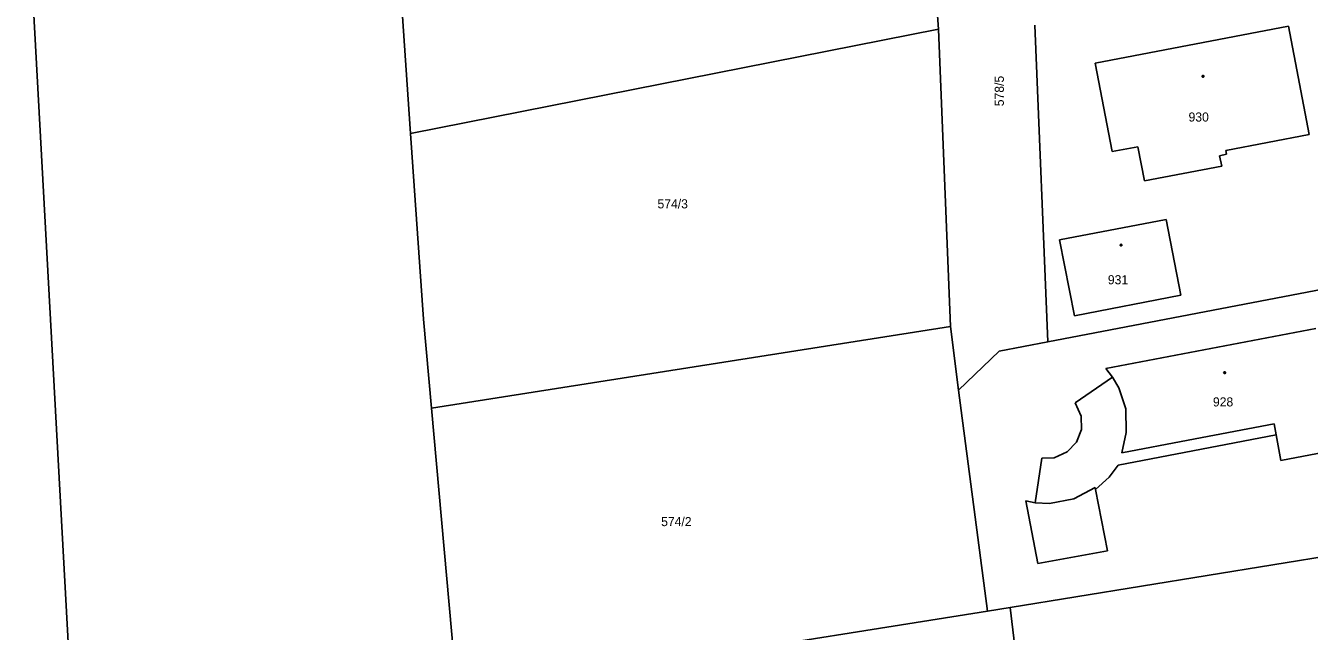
# Model space of a CAD drawing. Extents: x -757994 to -755874, y -1047691 to -1046119.
# Drawn here: x -756400.8 to -756280.8, y -1047252.5 to -1047196 of the extents above; entities that cross this region are included whole.
import ezdxf

# ---------------------------------------------------------------- set-up
doc = ezdxf.new("R2010")
doc.units = 0
doc.layers.add('katastrální mapa', color=7, linetype='Continuous')

msp = doc.modelspace()

# ---------------------------------------------------------------- linework, layer by layer
at = {"layer": 'katastrální mapa'}
for p, q in [((-756316.85, -1047176.23), (-756315.5, -1047196.3)), ((-756366.76, -1047178.19), (-756364.83, -1047206.04)), ((-756396.25, -1047264.1), (-756400.81, -1047181.22)), ((-756306.5, -1047195.93), (-756305.29, -1047225.5)), ((-756300.87, -1047199.46), (-756282.79, -1047196)), ((-756282.79, -1047196), (-756280.86, -1047206.13)), ((-756315.5, -1047196.3), (-756364.83, -1047206.04)), ((-756315.5, -1047196.3), (-756314.39, -1047224.06)), ((-756299.28, -1047207.73), (-756300.87, -1047199.46)), ((-756364.83, -1047206.04), (-756363.64, -1047223.37)), ((-756280.86, -1047206.13), (-756288.63, -1047207.63)), ((-756296.88, -1047207.28), (-756299.28, -1047207.73)), ((-756296.23, -1047210.47), (-756296.88, -1047207.28)), ((-756288.57, -1047207.98), (-756289.22, -1047208.11)), ((-756289.22, -1047208.11), (-756289.03, -1047209.09)), ((-756288.63, -1047207.63), (-756288.57, -1047207.98)), ((-756289.03, -1047209.09), (-756296.23, -1047210.47)), ((-756304.18, -1047215.98), (-756294.22, -1047214.06)), ((-756294.22, -1047214.06), (-756292.85, -1047221.14)), ((-756302.8, -1047223.06), (-756304.18, -1047215.98)), ((-756305.29, -1047225.5), (-756263.18, -1047217.41)), ((-756292.85, -1047221.14), (-756302.8, -1047223.06)), ((-756363.64, -1047223.37), (-756362.88, -1047231.7)), ((-756362.88, -1047231.7), (-756314.39, -1047224.06)), ((-756314.39, -1047224.06), (-756313.62, -1047230.01)), ((-756299.85, -1047228), (-756280.23, -1047224.25)), ((-756309.84, -1047226.37), (-756305.29, -1047225.5)), ((-756309.84, -1047226.37), (-756313.62, -1047230.01)), ((-756299.25, -1047228.78), (-756299.85, -1047228)), ((-756302.71, -1047231.2), (-756299.25, -1047228.78)), ((-756298.64, -1047229.78), (-756299.25, -1047228.78)), ((-756297.98, -1047231.75), (-756298.64, -1047229.78)), ((-756310.93, -1047250.65), (-756313.62, -1047230.01)), ((-756362.88, -1047231.7), (-756360.47, -1047258.5)), ((-756302.15, -1047232.45), (-756302.71, -1047231.2)), ((-756297.95, -1047233.95), (-756297.98, -1047231.75)), ((-756302.14, -1047233.67), (-756302.15, -1047232.45)), ((-756284.14, -1047233.14), (-756292.15, -1047234.68)), ((-756283.95, -1047234.17), (-756284.14, -1047233.14)), ((-756302.6, -1047234.86), (-756302.14, -1047233.67)), ((-756283.95, -1047234.17), (-756298.72, -1047237)), ((-756298.36, -1047235.86), (-756297.95, -1047233.95)), ((-756292.15, -1047234.68), (-756298.36, -1047235.86)), ((-756283.95, -1047234.17), (-756283.5, -1047236.59)), ((-756304.7, -1047236.32), (-756303.46, -1047235.77)), ((-756303.46, -1047235.77), (-756302.6, -1047234.86)), ((-756278.1, -1047235.56), (-756283.5, -1047236.59)), ((-756306.46, -1047240.52), (-756305.84, -1047236.35)), ((-756305.84, -1047236.35), (-756304.7, -1047236.32)), ((-756298.72, -1047237), (-756299.55, -1047238.13)), ((-756299.55, -1047238.13), (-756300.81, -1047239.29)), ((-756302.85, -1047240.17), (-756300.85, -1047239.11)), ((-756300.85, -1047239.11), (-756300.81, -1047239.29)), ((-756300.81, -1047239.29), (-756299.7, -1047245.03)), ((-756306.2, -1047246.2), (-756307.32, -1047240.35)), ((-756307.32, -1047240.35), (-756306.46, -1047240.52)), ((-756306.46, -1047240.52), (-756305.11, -1047240.6)), ((-756305.11, -1047240.6), (-756302.85, -1047240.17)), ((-756259.8, -1047242.35), (-756308.79, -1047250.3)), ((-756299.7, -1047245.03), (-756306.2, -1047246.2)), ((-756310.93, -1047250.65), (-756360.47, -1047258.5)), ((-756308.79, -1047250.3), (-756310.93, -1047250.65)), ((-756305.56, -1047278.32), (-756308.79, -1047250.3))]:
    msp.add_line(p, q, dxfattribs=at)
for points in [[(-756290.77, -1047200.62), (-756290.72, -1047200.62), (-756290.7, -1047200.67), (-756290.69, -1047200.7), (-756290.7, -1047200.74), (-756290.74, -1047200.78), (-756290.77, -1047200.78), (-756290.82, -1047200.77), (-756290.85, -1047200.74), (-756290.85, -1047200.7), (-756290.85, -1047200.66), (-756290.8, -1047200.62)], [(-756298.43, -1047216.38), (-756298.38, -1047216.39), (-756298.35, -1047216.43), (-756298.35, -1047216.46), (-756298.35, -1047216.5), (-756298.4, -1047216.54), (-756298.43, -1047216.54), (-756298.48, -1047216.53), (-756298.51, -1047216.5), (-756298.52, -1047216.46), (-756298.51, -1047216.42), (-756298.47, -1047216.38)], [(-756288.76, -1047228.29), (-756288.71, -1047228.3), (-756288.69, -1047228.35), (-756288.68, -1047228.38), (-756288.69, -1047228.43), (-756288.73, -1047228.46), (-756288.76, -1047228.47), (-756288.8, -1047228.45), (-756288.84, -1047228.42), (-756288.85, -1047228.38), (-756288.84, -1047228.34), (-756288.79, -1047228.3)]]:
    msp.add_lwpolyline(points, close=True, dxfattribs=at)

# ---------------------------------------------------------------- texts
msp.add_text('578/5', height=0.85, rotation=90.0117, dxfattribs=at).set_placement((-756309.39, -1047203.49))
for s, p in [('930', (-756292.13, -1047204.92)), ('574/3', (-756341.76, -1047213.03)), ('931', (-756299.67, -1047220.12)), ('928', (-756289.85, -1047231.53)), ('574/2', (-756341.42, -1047242.71))]:
    msp.add_text(s, height=0.85, dxfattribs=at).set_placement(p)

doc.saveas('drawing.dxf')
